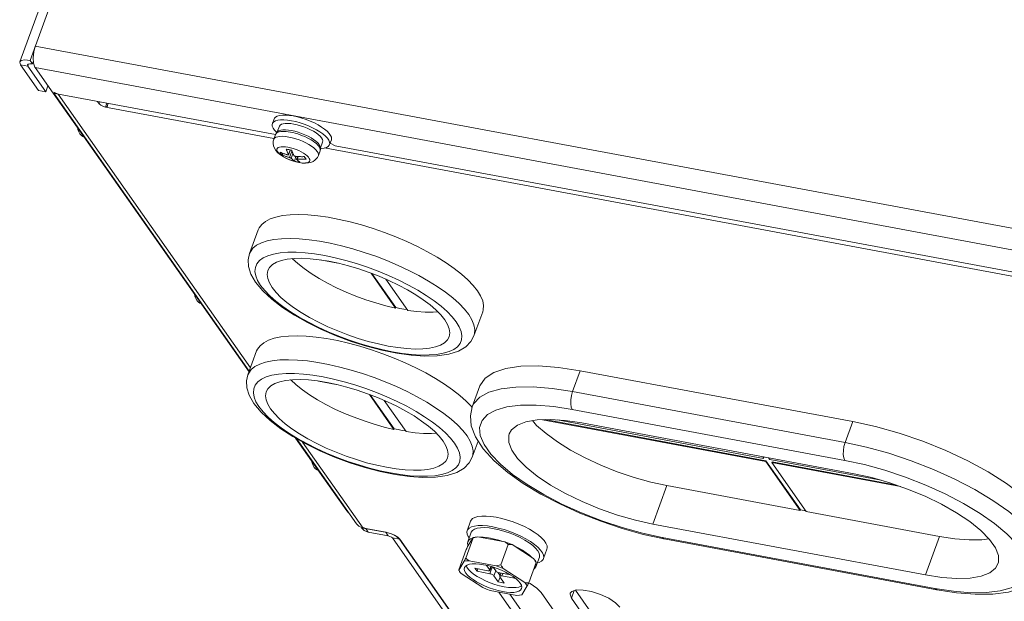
# Model space of a CAD drawing. Header units: millimetres. Extents: x -473 to 23648, y -382 to 1866.
# Tile 509 of 607: x 15601 to 15746, y 1028 to 1114. Entities that reach past the tile are written whole.
import ezdxf

# ---------------------------------------------------------------- set-up
doc = ezdxf.new("R2010")
doc.units = ezdxf.units.MM
doc.header["$LTSCALE"] = 80
doc.layers.get('0').update_dxf_attribs({"linetype": 'CONTINUOUS'})

msp = doc.modelspace()

# ---------------------------------------------------------------- linework, layer by layer
at = {"color": 0, "linetype": 'Continuous', "lineweight": 0}
for p, q in [((15600.643, 1107.707), (15765.52, 1557.716)), ((15767.033, 1557.947), (15602.155, 1107.937)), ((15602.696, 1109.194), (15602.931, 1110.055)), ((15602.931, 1110.055), (15840.152, 1065.756)), ((15600.643, 1107.706), (15600.854, 1107.912)), ((15602.155, 1107.937), (15602.526, 1107.409)), ((15602.601, 1108.305), (15602.696, 1109.194)), ((15602.658, 1107.516), (15602.601, 1108.305)), ((15600.75, 1107.282), (15603.405, 1103.499)), ((15600.75, 1107.282), (15601.823, 1107.082)), ((15601.943, 1107.409), (15601.823, 1107.082)), ((15601.823, 1107.082), (15604.479, 1103.299)), ((15602.143, 1107.446), (15602.526, 1107.409)), ((15602.642, 1107.728), (15602.526, 1107.409)), ((15602.858, 1106.941), (15602.658, 1107.516)), ((15602.896, 1106.882), (15840.117, 1062.582)), ((15605.552, 1103.098), (15602.896, 1106.882)), ((15604.479, 1103.299), (15604.798, 1104.172)), ((15603.405, 1103.499), (15604.479, 1103.299)), ((15638.415, 1096.961), (15605.552, 1103.098)), ((15605.567, 1103.109), (15609.716, 1097.214)), ((15634.515, 1061.985), (15605.67, 1103.076)), ((15605.677, 1103.219), (15606.312, 1102.956)), ((15606.312, 1102.956), (15634.706, 1062.507)), ((15612.127, 1101.871), (15612.389, 1101.497)), ((15612.5, 1101.801), (15612.389, 1101.497)), ((15613.501, 1101.614), (15613.292, 1101.041)), ((15638.179, 1096.394), (15613.292, 1101.041)), ((15613.65, 1101.474), (15613.668, 1101.583)), ((15638.197, 1099.29), (15637.939, 1098.584)), ((15609.223, 1097.727), (15609.153, 1098.013)), ((15638.981, 1098.202), (15638.67, 1097.353)), ((15640.656, 1098.598), (15641.117, 1098.527)), ((15609.698, 1097.239), (15634.491, 1061.92)), ((15638.421, 1096.993), (15638.157, 1096.273)), ((15638.421, 1096.993), (15638.435, 1097.027)), ((15638.88, 1097.499), (15638.671, 1097.355)), ((15644.955, 1097.375), (15644.444, 1097.683)), ((15645.347, 1095.87), (15645.036, 1095.021)), ((15799.189, 1066.326), (15645.654, 1094.998)), ((15646.648, 1096.194), (15646.389, 1095.488)), ((15646.491, 1095.69), (15647.236, 1095.314)), ((15799.424, 1066.894), (15647.236, 1095.314)), ((15639.341, 1093.989), (15639.474, 1094.209)), ((15640.339, 1094.024), (15640.587, 1094.702)), ((15640.346, 1093.984), (15640.607, 1094.696)), ((15640.363, 1094.75), (15640.564, 1094.707)), ((15640.493, 1093.582), (15640.83, 1094.5)), ((15640.564, 1094.707), (15640.771, 1094.655)), ((15640.734, 1093.461), (15640.985, 1094.146)), ((15641.511, 1093.345), (15641.651, 1093.728)), ((15641.638, 1093.368), (15641.767, 1093.72)), ((15644.993, 1094.585), (15644.73, 1093.865)), ((15644.993, 1094.585), (15645.041, 1094.794)), ((15640.644, 1093.18), (15640.254, 1093.341)), ((15641.045, 1093.04), (15640.644, 1093.18)), ((15640.931, 1093.074), (15641.403, 1092.932)), ((15641.445, 1092.925), (15641.045, 1093.04)), ((15641.403, 1092.932), (15641.884, 1092.824)), ((15641.835, 1092.839), (15641.445, 1092.925)), ((15634.568, 1079.379), (15635.861, 1082.909)), ((15644.976, 1078.46), (15647.585, 1077.973)), ((15652.516, 1076.486), (15656.139, 1071.324)), ((15652.645, 1076.436), (15656.171, 1071.412)), ((15657.928, 1070.99), (15654.689, 1075.605)), ((15626.516, 1073.092), (15626.445, 1073.382)), ((15656.139, 1071.324), (15656.171, 1071.412)), ((15666.928, 1070.359), (15666.296, 1071.16)), ((15667.713, 1067.235), (15669.006, 1070.765)), ((15634.322, 1061.46), (15635.615, 1064.989)), ((15682.263, 1058.984), (15683.395, 1062.072)), ((15683.395, 1062.072), (15723.647, 1054.556)), ((15644.73, 1060.541), (15647.34, 1060.053)), ((15652.27, 1058.566), (15655.893, 1053.405)), ((15652.399, 1058.516), (15655.926, 1053.493)), ((15667.454, 1056.731), (15668.586, 1059.819)), ((15673.908, 1059.666), (15671.715, 1059.405)), ((15722.516, 1051.467), (15682.263, 1058.984)), ((15657.682, 1053.071), (15654.443, 1057.685)), ((15667.438, 1056.65), (15667.344, 1056.77)), ((15722.487, 1048.823), (15682.234, 1056.34)), ((15677.81, 1054.837), (15710.792, 1048.678)), ((15678.236, 1054.852), (15710.824, 1048.766)), ((15710.483, 1049.118), (15680.031, 1054.805)), ((15683.624, 1054.36), (15723.876, 1046.843)), ((15722.516, 1051.467), (15723.647, 1054.556)), ((15655.893, 1053.405), (15655.926, 1053.493)), ((15666.683, 1052.44), (15666.05, 1053.24)), ((15641.371, 1052.119), (15644.315, 1047.924)), ((15650.345, 1039.433), (15641.485, 1052.055)), ((15642.409, 1051.533), (15651.335, 1038.818)), ((15667.468, 1049.316), (15668.329, 1051.666)), ((15643.809, 1048.458), (15643.738, 1048.747)), ((15650.689, 1048.141), (15649.09, 1048.671)), ((15710.3, 1049.378), (15710.483, 1049.118)), ((15710.409, 1049.358), (15710.515, 1049.206)), ((15710.483, 1049.118), (15710.515, 1049.206)), ((15710.792, 1048.678), (15710.824, 1048.766)), ((15715.887, 1041.42), (15710.792, 1048.678)), ((15710.824, 1048.766), (15715.919, 1041.508)), ((15711.195, 1049.211), (15711.378, 1048.951)), ((15727.834, 1045.878), (15711.378, 1048.951)), ((15711.686, 1048.511), (15711.719, 1048.599)), ((15711.686, 1048.511), (15730.673, 1044.965)), ((15716.782, 1041.253), (15711.686, 1048.511)), ((15711.719, 1048.599), (15730.094, 1045.168)), ((15644.315, 1047.924), (15648.92, 1041.345)), ((15655.397, 1046.96), (15653.86, 1047.281)), ((15656.066, 1046.726), (15653.866, 1047.175)), ((15696.208, 1045.094), (15694.123, 1039.403)), ((15715.887, 1041.42), (15696.208, 1045.094)), ((15648.92, 1041.345), (15649.18, 1041.093)), ((15648.92, 1041.345), (15649.015, 1041.328)), ((15715.887, 1041.42), (15715.919, 1041.508)), ((15715.919, 1041.508), (15716.705, 1041.361)), ((15736.461, 1037.578), (15716.782, 1041.253)), ((15667.221, 1039.845), (15666.703, 1038.433)), ((15670.222, 1040.54), (15671.002, 1040.42)), ((15671.822, 1040.241), (15671.002, 1040.42)), ((15672.666, 1040.008), (15671.822, 1040.241)), ((15650.344, 1039.435), (15650.7, 1039.08)), ((15650.7, 1039.08), (15651.335, 1038.818)), ((15651.473, 1038.477), (15651.118, 1038.832)), ((15651.335, 1038.818), (15654.824, 1038.166)), ((15651.367, 1038.896), (15651.738, 1038.743)), ((15652.108, 1038.215), (15651.473, 1038.477)), ((15652.108, 1038.215), (15651.738, 1038.743)), ((15651.738, 1038.743), (15654.69, 1038.191)), ((15652.108, 1038.215), (15655.06, 1037.664)), ((15654.69, 1038.191), (15655.06, 1037.664)), ((15654.69, 1038.191), (15655.52, 1037.949)), ((15654.824, 1038.166), (15655.409, 1038.01)), ((15667.309, 1038.211), (15666.792, 1036.799)), ((15669.705, 1039.128), (15670.484, 1039.008)), ((15669.955, 1038.836), (15670.684, 1038.725)), ((15676.576, 1038.233), (15675.895, 1038.643)), ((15677.174, 1037.812), (15676.576, 1038.233)), ((15734.375, 1031.886), (15694.123, 1039.403)), ((15655.06, 1037.664), (15655.305, 1037.592)), ((15655.305, 1037.592), (15655.525, 1037.481)), ((15655.409, 1038.01), (15655.981, 1037.771)), ((15655.52, 1037.949), (15656.269, 1037.572)), ((15655.525, 1037.481), (15655.662, 1037.36)), ((15655.662, 1037.36), (15702.301, 970.919)), ((15656.735, 1037.16), (15655.662, 1037.36)), ((15655.981, 1037.771), (15656.451, 1037.485)), ((15656.269, 1037.572), (15656.735, 1037.16)), ((15656.451, 1037.485), (15656.749, 1037.195)), ((15656.735, 1037.16), (15702.96, 971.31)), ((15673.239, 1013.704), (15656.749, 1037.195)), ((15666.498, 1034.374), (15667.597, 1037.374)), ((15666.774, 1036.118), (15667.575, 1037.443)), ((15668.284, 1037.529), (15672.268, 1036.785)), ((15676.059, 1036.821), (15675.378, 1037.231)), ((15695.513, 1037.424), (15735.765, 1029.907)), ((15695.792, 1037.222), (15736.044, 1029.705)), ((15736.461, 1037.578), (15734.375, 1031.886)), ((15665.459, 1032.657), (15666.559, 1035.657)), ((15671.662, 1033.41), (15672.761, 1036.41)), ((15673.33, 1036.368), (15676.513, 1034.299)), ((15678.488, 1035.717), (15677.971, 1034.305)), ((15665.481, 1032.588), (15666.282, 1033.913)), ((15666.991, 1033.999), (15670.975, 1033.255)), ((15676.841, 1033.843), (15676.872, 1033.787)), ((15677.365, 1034.527), (15676.848, 1033.115)), ((15665.476, 1032.597), (15665.472, 1032.605)), ((15665.481, 1032.588), (15665.476, 1032.597)), ((15665.481, 1032.588), (15665.505, 1032.542)), ((15669.737, 1032.521), (15667.858, 1032.871)), ((15667.858, 1032.871), (15668.167, 1032.431)), ((15668.167, 1032.431), (15668.298, 1032.789)), ((15668.167, 1032.431), (15670.045, 1032.081)), ((15669.569, 1033.312), (15670.029, 1032.657)), ((15670.208, 1033.146), (15670.029, 1032.657)), ((15670.369, 1032.963), (15670.045, 1032.081)), ((15670.258, 1033.132), (15670.052, 1032.569)), ((15670.207, 1032.993), (15670.369, 1032.963)), ((15670.924, 1032.49), (15670.531, 1033.05)), ((15670.914, 1032.505), (15670.647, 1031.777)), ((15672.037, 1032.839), (15675.22, 1030.77)), ((15675.788, 1030.728), (15676.887, 1033.728)), ((15669.017, 1030.017), (15665.834, 1032.086)), ((15670.647, 1031.777), (15671.295, 1030.853)), ((15671.239, 1032.276), (15671.562, 1031.816)), ((15671.295, 1030.853), (15671.562, 1031.581)), ((15671.295, 1030.853), (15672.19, 1030.686)), ((15671.687, 1032.156), (15671.519, 1031.699)), ((15673.114, 1031.89), (15671.526, 1032.186)), ((15672.19, 1030.686), (15671.541, 1031.61)), ((15671.965, 1032.104), (15671.834, 1031.747)), ((15671.834, 1031.747), (15673.713, 1031.396)), ((15673.713, 1031.396), (15673.582, 1031.582)), ((15674.063, 1028.856), (15670.079, 1029.6)), ((15675.573, 1030.267), (15674.772, 1028.942)), ((15682.498, 1029.574), (15682.099, 1028.486)), ((15682.704, 1029.639), (15691.848, 1016.612)), ((15671.384, 1029.356), (15679.735, 1017.46)), ((15673.012, 1029.052), (15680.22, 1018.784)), ((15686.891, 1016.124), (15677.627, 1029.321)), ((15682.099, 1028.486), (15691.363, 1015.289))]:
    msp.add_line(p, q, dxfattribs=at)
for points in [[(15600.854, 1107.912), (15601.39, 1108.01), (15602.155, 1107.937)], [(15600.75, 1107.282), (15600.629, 1107.656), (15600.643, 1107.706)], [(15601.823, 1107.082), (15601.763, 1107.269), (15601.77, 1107.294)], [(15601.77, 1107.294), (15601.875, 1107.397), (15602.143, 1107.446)], [(15602.896, 1106.882), (15602.877, 1106.911), (15602.858, 1106.941)], [(15612.389, 1101.497), (15612.595, 1101.315), (15612.925, 1101.148), (15613.292, 1101.041)], [(15613.292, 1101.041), (15613.435, 1101.039), (15613.527, 1101.093), (15613.567, 1101.153)], [(15613.567, 1101.153), (15613.58, 1101.184), (15613.619, 1101.311), (15613.65, 1101.474)], [(15638.197, 1099.29), (15638.242, 1099.383), (15638.409, 1099.564), (15638.666, 1099.704), (15639.007, 1099.801), (15639.424, 1099.852), (15639.908, 1099.855)], [(15639.908, 1099.855), (15640.448, 1099.811), (15641.033, 1099.722)], [(15644.142, 1098.682), (15643.542, 1098.954), (15642.917, 1099.199), (15642.281, 1099.412), (15641.648, 1099.587), (15641.033, 1099.722)], [(15609.534, 1097.057), (15609.363, 1097.357), (15609.223, 1097.727)], [(15638.605, 1097.281), (15638.549, 1097.328), (15638.254, 1097.638), (15638.046, 1097.934), (15637.93, 1098.209), (15637.909, 1098.459), (15637.939, 1098.584)], [(15637.939, 1098.584), (15637.983, 1098.677), (15638.15, 1098.858), (15638.407, 1098.999), (15638.748, 1099.095), (15639.165, 1099.146), (15639.65, 1099.149)], [(15638.981, 1098.202), (15639.095, 1098.371), (15639.279, 1098.491), (15639.535, 1098.575)], [(15639.535, 1098.575), (15639.854, 1098.622), (15640.231, 1098.629), (15640.656, 1098.598)], [(15639.65, 1099.149), (15640.19, 1099.106), (15640.774, 1099.016)], [(15644.444, 1097.683), (15643.883, 1097.976), (15643.283, 1098.248), (15642.658, 1098.493), (15642.022, 1098.706), (15641.39, 1098.882), (15640.774, 1099.016)], [(15644.002, 1097.455), (15643.568, 1097.69), (15643.099, 1097.91), (15642.608, 1098.108), (15642.105, 1098.279), (15641.604, 1098.42), (15641.117, 1098.527)], [(15645.214, 1098.081), (15644.703, 1098.389), (15644.142, 1098.682)], [(15646.648, 1096.194), (15646.677, 1096.319), (15646.656, 1096.569), (15646.54, 1096.844), (15646.333, 1097.14), (15646.038, 1097.45), (15645.662, 1097.765), (15645.214, 1098.081)], [(15609.534, 1097.057), (15609.732, 1096.831), (15609.954, 1096.686), (15610.116, 1096.645)], [(15638.157, 1096.273), (15638.079, 1095.972), (15638.064, 1095.648), (15638.116, 1095.314), (15638.241, 1094.977), (15638.452, 1094.634), (15638.756, 1094.293), (15639.154, 1093.962), (15639.579, 1093.684), (15640.017, 1093.449), (15640.468, 1093.247), (15640.931, 1093.074)], [(15638.157, 1096.273), (15638.275, 1096.447), (15638.465, 1096.571), (15638.729, 1096.659), (15639.059, 1096.707), (15639.448, 1096.714), (15639.886, 1096.681), (15640.362, 1096.609)], [(15638.671, 1097.355), (15638.519, 1097.184), (15638.421, 1096.993)], [(15638.435, 1097.027), (15638.509, 1097.137), (15638.621, 1097.232), (15638.769, 1097.309), (15638.952, 1097.369), (15639.167, 1097.41), (15639.412, 1097.432), (15639.683, 1097.435), (15639.978, 1097.419), (15640.294, 1097.383), (15640.626, 1097.329)], [(15638.88, 1097.499), (15638.924, 1097.52), (15639.179, 1097.605), (15639.499, 1097.651), (15639.876, 1097.659), (15640.3, 1097.627), (15640.761, 1097.557)], [(15644.73, 1093.865), (15644.755, 1094.037), (15644.704, 1094.251), (15644.574, 1094.485), (15644.366, 1094.733), (15644.087, 1094.989), (15643.742, 1095.247), (15643.341, 1095.501), (15642.893, 1095.745), (15642.409, 1095.971), (15641.902, 1096.176), (15641.383, 1096.353), (15640.865, 1096.499), (15640.362, 1096.609)], [(15640.626, 1097.329), (15640.971, 1097.257), (15641.325, 1097.167), (15641.683, 1097.062), (15642.041, 1096.941), (15642.395, 1096.807), (15642.741, 1096.661), (15643.075, 1096.505), (15643.394, 1096.341), (15643.692, 1096.17), (15643.967, 1095.994), (15644.215, 1095.816), (15644.435, 1095.638), (15644.622, 1095.462), (15644.775, 1095.289), (15644.892, 1095.122), (15644.971, 1094.963), (15645.013, 1094.814), (15645.016, 1094.676), (15644.993, 1094.585)], [(15640.761, 1097.557), (15641.249, 1097.45), (15641.75, 1097.309), (15642.252, 1097.137), (15642.744, 1096.939), (15643.212, 1096.72), (15643.646, 1096.484), (15644.035, 1096.238), (15644.369, 1095.988), (15644.639, 1095.739), (15644.841, 1095.499), (15644.969, 1095.268)], [(15644.995, 1096.71), (15644.724, 1096.958), (15644.39, 1097.209), (15644.002, 1097.455)], [(15645.779, 1096.744), (15645.403, 1097.06), (15644.955, 1097.375)], [(15645.347, 1095.87), (15645.371, 1096.037), (15645.323, 1096.244), (15645.196, 1096.47), (15644.995, 1096.71)], [(15646.389, 1095.488), (15646.419, 1095.613), (15646.397, 1095.863), (15646.282, 1096.139), (15646.074, 1096.434), (15645.779, 1096.744)], [(15640.254, 1093.341), (15639.886, 1093.52), (15639.549, 1093.711), (15639.253, 1093.909), (15639.006, 1094.109), (15638.814, 1094.305), (15638.683, 1094.491), (15638.616, 1094.664), (15638.615, 1094.818), (15638.681, 1094.948), (15638.81, 1095.052), (15639.001, 1095.126), (15639.247, 1095.169), (15639.543, 1095.179), (15639.879, 1095.156), (15640.246, 1095.101)], [(15641.835, 1092.839), (15642.202, 1092.784), (15642.538, 1092.761), (15642.834, 1092.771), (15643.08, 1092.814), (15643.271, 1092.888), (15643.4, 1092.992), (15643.466, 1093.122), (15643.465, 1093.276), (15643.398, 1093.449), (15643.267, 1093.635), (15643.075, 1093.831), (15642.828, 1094.031), (15642.532, 1094.229), (15642.195, 1094.42), (15641.827, 1094.599), (15641.437, 1094.76), (15641.036, 1094.9), (15640.636, 1095.015), (15640.246, 1095.101)], [(15645.041, 1094.794), (15645.036, 1095.022), (15644.969, 1095.268)], [(15645.038, 1094.926), (15645.162, 1094.926), (15645.579, 1094.977), (15645.92, 1095.074), (15646.177, 1095.214), (15646.345, 1095.395), (15646.389, 1095.488)], [(15639.162, 1094.19), (15639.104, 1094.286), (15639.069, 1094.376)], [(15639.069, 1094.376), (15639.236, 1094.303), (15639.39, 1094.241), (15639.53, 1094.187), (15639.656, 1094.142), (15639.77, 1094.103), (15639.872, 1094.07), (15639.967, 1094.041), (15640.056, 1094.015), (15640.141, 1093.991), (15640.222, 1093.969)], [(15639.341, 1093.989), (15639.241, 1094.091), (15639.162, 1094.19)], [(15640.493, 1093.582), (15640.414, 1093.603), (15640.329, 1093.627), (15640.239, 1093.654), (15640.143, 1093.684), (15640.041, 1093.716), (15639.933, 1093.753), (15639.821, 1093.793), (15639.708, 1093.835), (15639.601, 1093.878), (15639.504, 1093.918), (15639.417, 1093.955), (15639.341, 1093.989)], [(15640.339, 1094.024), (15640.304, 1094.086), (15640.27, 1094.15), (15640.237, 1094.214), (15640.205, 1094.279), (15640.173, 1094.345), (15640.142, 1094.413), (15640.111, 1094.482), (15640.082, 1094.551), (15640.055, 1094.618), (15640.029, 1094.683), (15640.005, 1094.744), (15639.984, 1094.802)], [(15639.984, 1094.802), (15640.168, 1094.781), (15640.363, 1094.75)], [(15640.222, 1093.969), (15640.267, 1093.96), (15640.303, 1093.96), (15640.329, 1093.966), (15640.344, 1093.98), (15640.346, 1093.984)], [(15640.346, 1093.984), (15640.348, 1093.999), (15640.339, 1094.024)], [(15640.734, 1093.461), (15640.711, 1093.482), (15640.678, 1093.504), (15640.638, 1093.526), (15640.592, 1093.548), (15640.543, 1093.567), (15640.493, 1093.582)], [(15641.22, 1093.04), (15641.187, 1093.062), (15641.152, 1093.085), (15641.114, 1093.112), (15641.075, 1093.141), (15641.033, 1093.174), (15640.989, 1093.209), (15640.946, 1093.247), (15640.903, 1093.286), (15640.86, 1093.327), (15640.818, 1093.369), (15640.776, 1093.414), (15640.734, 1093.461)], [(15640.771, 1094.655), (15640.792, 1094.599), (15640.814, 1094.541), (15640.838, 1094.479), (15640.865, 1094.414), (15640.894, 1094.345), (15640.925, 1094.275), (15640.957, 1094.205), (15640.989, 1094.138), (15641.022, 1094.071), (15641.056, 1094.006), (15641.09, 1093.941), (15641.126, 1093.877)], [(15641.126, 1093.877), (15641.147, 1093.849), (15641.179, 1093.824), (15641.218, 1093.8), (15641.264, 1093.78), (15641.315, 1093.765), (15641.367, 1093.755)], [(15641.372, 1093.754), (15641.358, 1093.648), (15641.302, 1093.354), (15641.22, 1093.04)], [(15641.367, 1093.755), (15641.451, 1093.746), (15641.541, 1093.737), (15641.638, 1093.729)], [(15641.638, 1093.368), (15641.591, 1093.371), (15641.553, 1093.368), (15641.527, 1093.36), (15641.513, 1093.348), (15641.511, 1093.345)], [(15641.638, 1093.729), (15641.742, 1093.721), (15641.854, 1093.714), (15641.972, 1093.709), (15642.098, 1093.704), (15642.225, 1093.702), (15642.348, 1093.701), (15642.46, 1093.702), (15642.561, 1093.704), (15642.651, 1093.707)], [(15642.923, 1093.32), (15642.727, 1093.315), (15642.55, 1093.314), (15642.391, 1093.317), (15642.25, 1093.321), (15642.125, 1093.327), (15642.012, 1093.334), (15641.91, 1093.342), (15641.814, 1093.35), (15641.724, 1093.359), (15641.638, 1093.368)], [(15641.884, 1092.824), (15642.356, 1092.756), (15642.843, 1092.735), (15643.277, 1092.772), (15643.645, 1092.86), (15643.958, 1092.994), (15644.217, 1093.163), (15644.432, 1093.366), (15644.604, 1093.601), (15644.73, 1093.865)], [(15642.651, 1093.707), (15642.75, 1093.605), (15642.829, 1093.505)], [(15642.829, 1093.505), (15642.887, 1093.41), (15642.923, 1093.32)], [(15641.629, 1092.946), (15641.427, 1092.988), (15641.22, 1093.04)], [(15641.511, 1093.345), (15641.51, 1093.333), (15641.521, 1093.314)], [(15641.521, 1093.314), (15641.562, 1093.268), (15641.604, 1093.224), (15641.645, 1093.182), (15641.686, 1093.142), (15641.728, 1093.104), (15641.771, 1093.067), (15641.813, 1093.032), (15641.856, 1092.999), (15641.897, 1092.968), (15641.936, 1092.94), (15641.973, 1092.915), (15642.008, 1092.893)], [(15642.008, 1092.893), (15641.823, 1092.914), (15641.629, 1092.946)], [(15668.222, 1073.889), (15667.589, 1074.689), (15666.801, 1075.512), (15665.866, 1076.348), (15664.793, 1077.189), (15663.593, 1078.027), (15662.278, 1078.853), (15660.863, 1079.657), (15659.361, 1080.433), (15657.788, 1081.172), (15656.16, 1081.867), (15654.493, 1082.509), (15652.806, 1083.094), (15651.115, 1083.614), (15649.437, 1084.065), (15647.79, 1084.442), (15646.191, 1084.741), (15644.655, 1084.958), (15643.2, 1085.092), (15641.839, 1085.142), (15640.587, 1085.106), (15639.457, 1084.986), (15638.46, 1084.781), (15637.606, 1084.496), (15636.904, 1084.131), (15636.362, 1083.692), (15635.985, 1083.183), (15635.861, 1082.909)], [(15666.296, 1071.16), (15665.508, 1071.982), (15664.573, 1072.819), (15663.5, 1073.66), (15662.3, 1074.498), (15660.985, 1075.323), (15659.57, 1076.128), (15658.068, 1076.904), (15656.494, 1077.643), (15654.866, 1078.337), (15653.2, 1078.98), (15651.513, 1079.564), (15649.821, 1080.085), (15648.144, 1080.536), (15646.497, 1080.912), (15644.898, 1081.211), (15643.362, 1081.429), (15641.907, 1081.563), (15640.546, 1081.612), (15639.294, 1081.577), (15638.164, 1081.456), (15637.167, 1081.252), (15636.313, 1080.966), (15635.611, 1080.602), (15635.069, 1080.163), (15634.691, 1079.653), (15634.568, 1079.379)], [(15635.467, 1075.143), (15634.769, 1076.361), (15634.421, 1077.476), (15634.37, 1078.479), (15634.568, 1079.379)], [(15655.112, 1076.146), (15653.56, 1076.788), (15651.975, 1077.377), (15650.377, 1077.907), (15648.781, 1078.372), (15647.206, 1078.767), (15645.668, 1079.088), (15644.186, 1079.331), (15642.774, 1079.494), (15641.448, 1079.574), (15640.224, 1079.571), (15639.114, 1079.485), (15638.13, 1079.317), (15637.283, 1079.069), (15636.583, 1078.742), (15636.037, 1078.342), (15635.651, 1077.872), (15635.43, 1077.338), (15635.375, 1076.745), (15635.488, 1076.1), (15635.767, 1075.409), (15636.209, 1074.682)], [(15663.402, 1069.603), (15662.829, 1070.32), (15662.103, 1071.058), (15661.234, 1071.807), (15660.231, 1072.559), (15659.107, 1073.303), (15657.878, 1074.031), (15656.557, 1074.733), (15655.163, 1075.401), (15653.711, 1076.025), (15652.222, 1076.599), (15650.712, 1077.115), (15649.202, 1077.566), (15647.71, 1077.947), (15646.255, 1078.252), (15644.856, 1078.48), (15643.529, 1078.625), (15642.292, 1078.687), (15641.16, 1078.664), (15640.148, 1078.558), (15639.268, 1078.369), (15638.531, 1078.1), (15637.946, 1077.753), (15637.522, 1077.334), (15637.275, 1076.886)], [(15656.139, 1071.324), (15654.688, 1071.67), (15653.212, 1072.085), (15651.729, 1072.565), (15650.257, 1073.103), (15648.814, 1073.694), (15647.417, 1074.329), (15646.084, 1075.002), (15644.83, 1075.703), (15643.67, 1076.426), (15642.619, 1077.16), (15641.69, 1077.897), (15640.892, 1078.629), (15640.886, 1078.636)], [(15637.275, 1076.886), (15637.171, 1076.301), (15637.249, 1075.699), (15637.496, 1075.051), (15637.909, 1074.364)], [(15665.102, 1069.286), (15664.501, 1070.043), (15663.749, 1070.822), (15662.854, 1071.614), (15661.824, 1072.409), (15660.673, 1073.2), (15659.411, 1073.977), (15658.054, 1074.733), (15656.616, 1075.458), (15655.112, 1076.146)], [(15667.713, 1067.235), (15667.246, 1066.371), (15666.492, 1065.605), (15665.412, 1064.969), (15663.981, 1064.507), (15662.288, 1064.259), (15660.428, 1064.214), (15658.427, 1064.348), (15656.312, 1064.646), (15654.112, 1065.095), (15651.863, 1065.685), (15649.6, 1066.403), (15647.364, 1067.236), (15645.191, 1068.17), (15643.121, 1069.19), (15641.188, 1070.281), (15639.425, 1071.429), (15637.863, 1072.625), (15636.529, 1073.865), (15635.467, 1075.143)], [(15665.102, 1069.286), (15665.544, 1068.558), (15665.823, 1067.868), (15665.936, 1067.223), (15665.881, 1066.63), (15665.66, 1066.095), (15665.274, 1065.625), (15664.728, 1065.225), (15664.028, 1064.899), (15663.181, 1064.65), (15662.198, 1064.482), (15661.087, 1064.396), (15659.863, 1064.393), (15658.537, 1064.474), (15657.125, 1064.636), (15655.643, 1064.879), (15654.105, 1065.2), (15652.53, 1065.595), (15650.934, 1066.061), (15649.336, 1066.591), (15647.751, 1067.18), (15646.199, 1067.822), (15644.695, 1068.509), (15643.257, 1069.235), (15641.9, 1069.99), (15640.638, 1070.768), (15639.487, 1071.559), (15638.458, 1072.354), (15637.562, 1073.145), (15636.81, 1073.924), (15636.209, 1074.682)], [(15626.827, 1072.422), (15626.656, 1072.723), (15626.516, 1073.092)], [(15664.036, 1067.082), (15663.79, 1066.633), (15663.365, 1066.214), (15662.78, 1065.868), (15662.043, 1065.599), (15661.163, 1065.41), (15660.151, 1065.303), (15659.019, 1065.281), (15657.782, 1065.343), (15656.455, 1065.488), (15655.056, 1065.715), (15653.601, 1066.021), (15652.109, 1066.402), (15650.599, 1066.853), (15649.09, 1067.369), (15647.6, 1067.942), (15646.149, 1068.567), (15644.754, 1069.234), (15643.433, 1069.936), (15642.204, 1070.664), (15641.081, 1071.409), (15640.078, 1072.16), (15639.208, 1072.91), (15638.482, 1073.647), (15637.909, 1074.364)], [(15668.222, 1073.889), (15668.692, 1073.118), (15668.996, 1072.386), (15669.129, 1071.699), (15669.091, 1071.066), (15669.006, 1070.765)], [(15626.827, 1072.422), (15627.025, 1072.197), (15627.247, 1072.051), (15627.408, 1072.01)], [(15656.171, 1071.412), (15656.777, 1071.287), (15657.374, 1071.176), (15657.853, 1071.096)], [(15662.399, 1070.758), (15661.664, 1070.71), (15660.509, 1070.723), (15659.258, 1070.817), (15657.928, 1070.99)], [(15666.928, 1070.359), (15667.399, 1069.589), (15667.702, 1068.856), (15667.836, 1068.17), (15667.798, 1067.536), (15667.713, 1067.235)], [(15663.402, 1069.603), (15663.815, 1068.917), (15664.062, 1068.268), (15664.14, 1067.667), (15664.036, 1067.082)], [(15667.344, 1056.77), (15666.556, 1057.592), (15665.62, 1058.429), (15664.547, 1059.27), (15663.347, 1060.108), (15662.033, 1060.933), (15660.617, 1061.738), (15659.115, 1062.514), (15657.542, 1063.253), (15655.914, 1063.947), (15654.248, 1064.59), (15652.56, 1065.174), (15650.869, 1065.695), (15649.191, 1066.146), (15647.544, 1066.522), (15645.945, 1066.821), (15644.41, 1067.039), (15642.954, 1067.173), (15641.594, 1067.222), (15640.342, 1067.187), (15639.211, 1067.066), (15638.214, 1066.862), (15637.36, 1066.576), (15636.659, 1066.212), (15636.116, 1065.773), (15635.739, 1065.263), (15635.615, 1064.989)], [(15666.05, 1053.24), (15665.262, 1054.063), (15664.327, 1054.899), (15663.254, 1055.74), (15662.054, 1056.578), (15660.739, 1057.404), (15659.324, 1058.208), (15657.822, 1058.984), (15656.249, 1059.723), (15654.621, 1060.418), (15652.954, 1061.06), (15651.267, 1061.645), (15649.576, 1062.165), (15647.898, 1062.616), (15646.251, 1062.993), (15644.652, 1063.292), (15643.117, 1063.509), (15641.661, 1063.643), (15640.301, 1063.693), (15639.049, 1063.657), (15637.918, 1063.537), (15636.921, 1063.332), (15636.067, 1063.047), (15635.365, 1062.682), (15634.823, 1062.243), (15634.446, 1061.734), (15634.322, 1061.46)], [(15635.221, 1057.224), (15634.524, 1058.441), (15634.176, 1059.556), (15634.125, 1060.559), (15634.322, 1061.46)], [(15654.866, 1058.226), (15653.314, 1058.868), (15651.73, 1059.457), (15650.131, 1059.987), (15648.535, 1060.453), (15646.96, 1060.848), (15645.423, 1061.169), (15643.94, 1061.412), (15642.528, 1061.574), (15641.203, 1061.655), (15639.978, 1061.652), (15638.868, 1061.566), (15637.884, 1061.398), (15637.037, 1061.149), (15636.337, 1060.823), (15635.791, 1060.423), (15635.406, 1059.953), (15635.184, 1059.418), (15635.13, 1058.825), (15635.243, 1058.18), (15635.522, 1057.49), (15635.964, 1056.762)], [(15668.586, 1059.819), (15669.38, 1060.987), (15670.656, 1061.82), (15672.425, 1062.405), (15674.642, 1062.728), (15677.254, 1062.78), (15680.196, 1062.559), (15683.395, 1062.072)], [(15663.157, 1051.684), (15662.584, 1052.401), (15661.858, 1053.139), (15660.988, 1053.888), (15659.985, 1054.64), (15658.862, 1055.384), (15657.632, 1056.112), (15656.312, 1056.814), (15654.917, 1057.481), (15653.466, 1058.106), (15651.976, 1058.679), (15650.466, 1059.195), (15648.956, 1059.646), (15647.464, 1060.027), (15646.01, 1060.333), (15644.61, 1060.56), (15643.283, 1060.706), (15642.047, 1060.767), (15640.915, 1060.745), (15639.902, 1060.639), (15639.022, 1060.449), (15638.285, 1060.18), (15637.701, 1059.834), (15637.276, 1059.415), (15637.03, 1058.967)], [(15655.893, 1053.405), (15654.442, 1053.751), (15652.966, 1054.166), (15651.483, 1054.646), (15650.011, 1055.184), (15648.568, 1055.774), (15647.172, 1056.409), (15645.838, 1057.082), (15644.584, 1057.784), (15643.425, 1058.506), (15642.374, 1059.24), (15641.444, 1059.978), (15640.647, 1060.709), (15640.64, 1060.716)], [(15637.03, 1058.967), (15636.925, 1058.382), (15637.004, 1057.78), (15637.251, 1057.132), (15637.663, 1056.445)], [(15671.715, 1059.405), (15669.923, 1058.903), (15668.573, 1058.17), (15667.693, 1057.224), (15667.454, 1056.731)], [(15682.263, 1058.984), (15679.256, 1059.448), (15676.445, 1059.68), (15673.908, 1059.666)], [(15682.234, 1056.34), (15682.075, 1056.698), (15681.995, 1057.194), (15682.001, 1057.779), (15682.094, 1058.396), (15682.263, 1058.984)], [(15649.355, 1048.483), (15647.118, 1049.317), (15644.946, 1050.251), (15642.875, 1051.27), (15640.942, 1052.361), (15639.18, 1053.509), (15637.617, 1054.705), (15636.283, 1055.945), (15635.221, 1057.224)], [(15664.856, 1051.367), (15664.256, 1052.124), (15663.504, 1052.903), (15662.608, 1053.694), (15661.579, 1054.49), (15660.427, 1055.28), (15659.166, 1056.058), (15657.808, 1056.813), (15656.37, 1057.539), (15654.866, 1058.226)], [(15649.09, 1048.671), (15647.506, 1049.261), (15645.953, 1049.902), (15644.45, 1050.59), (15643.011, 1051.315), (15641.654, 1052.071), (15640.393, 1052.848), (15639.241, 1053.639), (15638.212, 1054.435), (15637.316, 1055.226), (15636.564, 1056.005), (15635.964, 1056.762)], [(15653.355, 1048.102), (15651.864, 1048.482), (15650.353, 1048.934), (15648.844, 1049.449), (15647.354, 1050.023), (15645.903, 1050.647), (15644.508, 1051.315), (15643.188, 1052.017), (15641.958, 1052.745), (15640.835, 1053.489), (15639.832, 1054.241), (15638.962, 1054.99), (15638.236, 1055.728), (15637.663, 1056.445)], [(15695.792, 1037.222), (15692.712, 1037.894), (15689.572, 1038.766), (15686.43, 1039.819), (15683.345, 1041.033), (15680.375, 1042.385), (15677.575, 1043.852), (15674.999, 1045.413), (15672.694, 1047.049), (15670.703, 1048.75), (15669.079, 1050.515), (15667.924, 1052.286), (15667.316, 1053.917), (15667.182, 1055.402), (15667.454, 1056.731)], [(15682.234, 1056.34), (15679.485, 1056.764), (15676.913, 1056.976), (15674.591, 1056.964), (15672.584, 1056.725), (15670.945, 1056.265), (15669.709, 1055.595), (15668.904, 1054.729), (15668.546, 1053.687)], [(15672.911, 1052.73), (15673.272, 1053.349), (15674.13, 1054.036), (15675.391, 1054.527), (15677.019, 1054.81), (15678.971, 1054.877), (15681.192, 1054.725), (15683.624, 1054.36)], [(15676.352, 1054.694), (15676.966, 1054), (15678.35, 1052.775), (15680.033, 1051.544), (15681.976, 1050.339), (15684.131, 1049.186), (15686.449, 1048.113), (15688.873, 1047.147), (15691.347, 1046.309), (15693.811, 1045.619), (15696.208, 1045.094)], [(15723.647, 1054.556), (15727.025, 1053.814), (15730.498, 1052.837), (15733.981, 1051.647), (15737.389, 1050.274), (15740.636, 1048.752), (15743.645, 1047.118), (15746.339, 1045.413), (15748.653, 1043.679), (15750.531, 1041.958), (15751.402, 1040.916)], [(15655.926, 1053.493), (15656.531, 1053.368), (15657.128, 1053.256), (15657.608, 1053.177)], [(15662.153, 1052.838), (15661.418, 1052.79), (15660.263, 1052.803), (15659.013, 1052.897), (15657.682, 1053.071)], [(15668.546, 1053.687), (15668.645, 1052.492), (15669.198, 1051.171), (15670.193, 1049.754), (15671.608, 1048.272), (15673.409, 1046.759), (15675.559, 1045.249), (15678.006, 1043.776), (15680.698, 1042.372), (15683.575, 1041.069), (15686.573, 1039.896), (15689.614, 1038.882), (15692.619, 1038.053), (15695.513, 1037.424)], [(15694.123, 1039.403), (15691.548, 1039.973), (15688.901, 1040.73), (15686.253, 1041.656), (15683.676, 1042.724), (15681.241, 1043.906), (15679.014, 1045.169), (15677.056, 1046.478), (15675.421, 1047.799), (15674.152, 1049.094), (15673.285, 1050.329), (15672.843, 1051.47), (15672.839, 1052.486), (15672.911, 1052.73)], [(15664.856, 1051.367), (15665.298, 1050.639), (15665.577, 1049.948), (15665.69, 1049.303), (15665.636, 1048.71), (15665.414, 1048.176), (15665.028, 1047.706), (15664.483, 1047.306), (15663.782, 1046.98), (15662.936, 1046.731), (15661.952, 1046.563), (15660.842, 1046.477), (15659.617, 1046.474), (15658.292, 1046.554), (15656.88, 1046.717), (15655.397, 1046.96)], [(15663.157, 1051.684), (15663.569, 1050.997), (15663.816, 1050.349), (15663.895, 1049.747), (15663.79, 1049.162)], [(15666.683, 1052.44), (15667.153, 1051.669), (15667.457, 1050.937), (15667.59, 1050.25), (15667.553, 1049.617), (15667.468, 1049.316)], [(15722.487, 1048.823), (15722.327, 1049.181), (15722.247, 1049.677), (15722.253, 1050.262), (15722.346, 1050.879), (15722.516, 1051.467)], [(15750.19, 1037.99), (15748.644, 1039.609), (15746.675, 1041.263), (15744.326, 1042.914), (15741.651, 1044.524), (15738.709, 1046.058), (15735.565, 1047.482), (15732.288, 1048.765), (15728.964, 1049.872), (15725.679, 1050.779), (15722.516, 1051.467)], [(15644.119, 1047.787), (15643.949, 1048.088), (15643.809, 1048.458)], [(15653.866, 1047.175), (15651.617, 1047.765), (15649.355, 1048.483)], [(15663.79, 1049.162), (15663.544, 1048.714), (15663.119, 1048.295), (15662.535, 1047.949), (15661.798, 1047.679), (15660.917, 1047.49), (15659.905, 1047.384), (15658.773, 1047.361), (15657.536, 1047.423), (15656.21, 1047.569), (15654.81, 1047.796), (15653.355, 1048.102)], [(15667.468, 1049.316), (15667.001, 1048.451), (15666.246, 1047.686), (15665.166, 1047.05), (15663.735, 1046.588), (15662.043, 1046.34), (15660.182, 1046.295), (15658.181, 1046.429), (15656.066, 1046.726)], [(15735.765, 1029.907), (15738.515, 1029.482), (15741.086, 1029.27), (15743.408, 1029.283), (15745.415, 1029.521), (15747.054, 1029.981), (15748.29, 1030.651), (15749.095, 1031.517), (15749.453, 1032.559), (15749.354, 1033.754), (15748.801, 1035.075), (15747.806, 1036.492), (15746.392, 1037.974), (15744.59, 1039.487), (15742.44, 1040.997), (15739.993, 1042.47), (15737.301, 1043.874), (15734.424, 1045.177), (15731.426, 1046.35), (15728.385, 1047.364), (15725.38, 1048.194), (15722.487, 1048.823)], [(15644.119, 1047.787), (15644.318, 1047.562), (15644.54, 1047.417), (15644.7, 1047.375)], [(15653.86, 1047.281), (15652.285, 1047.676), (15650.689, 1048.141)], [(15723.876, 1046.843), (15726.451, 1046.274), (15729.098, 1045.516), (15731.746, 1044.59), (15734.323, 1043.522), (15736.758, 1042.341), (15738.985, 1041.078), (15740.943, 1039.768), (15742.578, 1038.448), (15743.847, 1037.152), (15744.714, 1035.917), (15745.156, 1034.776), (15745.16, 1033.76), (15745.088, 1033.517)], [(15667.221, 1039.845), (15667.28, 1039.968), (15667.503, 1040.21), (15667.846, 1040.397), (15668.3, 1040.526), (15668.857, 1040.594), (15669.502, 1040.598), (15670.222, 1040.54)], [(15675.895, 1038.643), (15675.147, 1039.034), (15674.347, 1039.397), (15673.514, 1039.724), (15672.666, 1040.008)], [(15666.995, 1037.354), (15666.847, 1037.566), (15666.692, 1037.933), (15666.664, 1038.266), (15666.704, 1038.433)], [(15666.704, 1038.433), (15666.763, 1038.557), (15666.986, 1038.798), (15667.329, 1038.986), (15667.783, 1039.114), (15668.339, 1039.182), (15668.985, 1039.187), (15669.705, 1039.128)], [(15667.309, 1038.211), (15667.49, 1038.477), (15667.781, 1038.667), (15668.184, 1038.801), (15668.689, 1038.874), (15669.284, 1038.886), (15669.955, 1038.836)], [(15675.378, 1037.231), (15674.629, 1037.622), (15673.83, 1037.985), (15672.997, 1038.312), (15672.149, 1038.596), (15671.305, 1038.83), (15670.484, 1039.008)], [(15675.24, 1037.03), (15674.555, 1037.402), (15673.815, 1037.749), (15673.038, 1038.062), (15672.245, 1038.333), (15671.453, 1038.556), (15670.684, 1038.725)], [(15666.792, 1036.799), (15666.755, 1036.516), (15666.83, 1036.21)], [(15667.519, 1037.351), (15667.174, 1037.21), (15666.929, 1037.021), (15666.792, 1036.799)], [(15668.284, 1037.529), (15667.908, 1037.5), (15667.575, 1037.443)], [(15667.597, 1037.374), (15667.592, 1037.404), (15667.584, 1037.426), (15667.575, 1037.443)], [(15668.284, 1037.529), (15668.062, 1037.484), (15667.833, 1037.433), (15667.597, 1037.374)], [(15670.166, 1037.313), (15669.595, 1037.404), (15669.057, 1037.459), (15668.561, 1037.477)], [(15671.991, 1036.836), (15671.373, 1037.027), (15670.763, 1037.186), (15670.166, 1037.313)], [(15673.33, 1036.368), (15672.804, 1036.585), (15672.268, 1036.785)], [(15672.761, 1036.41), (15672.595, 1036.544), (15672.431, 1036.669), (15672.268, 1036.785)], [(15677.365, 1034.527), (15677.404, 1034.79), (15677.327, 1035.117), (15677.127, 1035.474), (15676.81, 1035.854), (15676.382, 1036.246), (15675.854, 1036.641), (15675.24, 1037.03)], [(15677.971, 1034.305), (15678.01, 1034.472), (15677.982, 1034.805), (15677.828, 1035.172), (15677.551, 1035.567), (15677.157, 1035.979), (15676.656, 1036.4), (15676.059, 1036.821)], [(15678.068, 1036.979), (15677.675, 1037.391), (15677.174, 1037.812)], [(15678.488, 1035.717), (15678.527, 1035.883), (15678.499, 1036.216), (15678.345, 1036.584), (15678.068, 1036.979)], [(15695.513, 1037.424), (15695.735, 1037.238), (15695.792, 1037.222)], [(15736.461, 1037.578), (15738.733, 1037.23), (15740.827, 1037.069), (15742.693, 1037.096), (15743.76, 1037.241)], [(15666.774, 1036.118), (15666.706, 1035.973), (15666.634, 1035.82), (15666.559, 1035.657)], [(15673.33, 1036.368), (15673.146, 1036.388), (15672.957, 1036.402), (15672.761, 1036.41)], [(15676.291, 1034.443), (15675.896, 1034.809), (15675.412, 1035.177), (15674.852, 1035.541), (15674.227, 1035.893), (15673.551, 1036.224)], [(15666.498, 1034.374), (15666.422, 1034.211), (15666.35, 1034.057), (15666.282, 1033.913)], [(15666.991, 1033.999), (15666.615, 1033.97), (15666.282, 1033.913)], [(15666.991, 1033.999), (15666.828, 1034.116), (15666.664, 1034.24), (15666.498, 1034.374)], [(15676.513, 1034.299), (15676.654, 1034.127), (15676.772, 1033.959), (15676.841, 1033.843)], [(15676.887, 1033.728), (15676.762, 1033.929), (15676.637, 1034.119), (15676.513, 1034.299)], [(15676.871, 1033.788), (15676.875, 1033.78), (15676.882, 1033.757), (15676.887, 1033.728)], [(15677.051, 1033.669), (15677.346, 1033.752), (15677.688, 1033.94), (15677.912, 1034.181), (15677.971, 1034.305)], [(15665.472, 1032.605), (15665.465, 1032.627), (15665.459, 1032.657)], [(15665.505, 1032.542), (15665.575, 1032.425), (15665.693, 1032.257), (15665.834, 1032.086)], [(15666.301, 1032.976), (15666.269, 1032.754), (15666.334, 1032.48), (15666.502, 1032.179), (15666.768, 1031.86), (15667.128, 1031.531), (15667.571, 1031.199), (15668.087, 1030.872), (15668.663, 1030.559), (15669.285, 1030.268), (15669.938, 1030.005), (15670.604, 1029.777), (15671.27, 1029.59), (15671.916, 1029.448)], [(15669.137, 1033.407), (15668.525, 1033.5), (15667.961, 1033.543), (15667.461, 1033.533), (15667.037, 1033.471), (15666.698, 1033.359), (15666.454, 1033.199), (15666.301, 1032.976)], [(15666.57, 1033.276), (15666.659, 1033.046), (15666.889, 1032.719), (15667.224, 1032.376), (15667.657, 1032.027), (15668.176, 1031.68), (15668.765, 1031.346), (15669.41, 1031.033), (15670.092, 1030.75), (15670.793, 1030.505), (15671.494, 1030.305), (15672.175, 1030.154)], [(15673.926, 1031.325), (15673.482, 1031.657), (15672.966, 1031.983), (15672.39, 1032.296), (15671.769, 1032.587), (15671.116, 1032.85), (15670.449, 1033.078), (15669.784, 1033.265), (15669.137, 1033.407)], [(15669.737, 1032.521), (15669.847, 1032.506), (15669.939, 1032.508), (15670.008, 1032.526), (15670.047, 1032.558), (15670.052, 1032.568)], [(15670.052, 1032.568), (15670.054, 1032.603), (15670.029, 1032.657)], [(15670.369, 1032.963), (15670.49, 1032.934), (15670.613, 1032.892), (15670.655, 1032.873)], [(15670.924, 1032.49), (15670.979, 1032.43), (15671.061, 1032.369), (15671.164, 1032.31), (15671.281, 1032.258), (15671.404, 1032.216), (15671.526, 1032.186)], [(15671.662, 1033.41), (15671.425, 1033.351), (15671.197, 1033.3), (15670.975, 1033.255)], [(15672.037, 1032.839), (15671.511, 1033.056), (15670.975, 1033.255)], [(15672.037, 1032.839), (15671.912, 1033.019), (15671.787, 1033.209), (15671.662, 1033.41)], [(15676.531, 1032.754), (15676.711, 1032.893), (15676.848, 1033.115)], [(15676.848, 1033.115), (15676.885, 1033.399), (15676.838, 1033.592)], [(15745.088, 1033.517), (15744.727, 1032.897), (15743.869, 1032.211), (15742.608, 1031.719), (15740.98, 1031.436), (15739.028, 1031.369), (15736.807, 1031.521), (15734.375, 1031.886)], [(15751.838, 1033.045), (15751.2, 1031.871), (15750.155, 1030.83), (15748.66, 1029.978), (15746.661, 1029.366), (15744.316, 1029.06), (15741.739, 1029.033), (15738.969, 1029.256), (15736.044, 1029.705)], [(15670.647, 1031.777), (15670.592, 1031.837), (15670.51, 1031.898), (15670.407, 1031.957), (15670.29, 1032.009), (15670.166, 1032.052), (15670.045, 1032.081)], [(15671.519, 1031.699), (15671.517, 1031.664), (15671.541, 1031.61)], [(15671.834, 1031.747), (15671.724, 1031.761), (15671.631, 1031.759), (15671.563, 1031.741), (15671.524, 1031.709), (15671.519, 1031.699)], [(15674.752, 1029.88), (15674.784, 1030.101), (15674.72, 1030.376), (15674.552, 1030.676), (15674.285, 1030.995), (15673.926, 1031.325)], [(15669.017, 1030.017), (15669.542, 1029.8), (15670.079, 1029.6)], [(15671.916, 1029.448), (15672.529, 1029.355), (15673.092, 1029.313), (15673.592, 1029.323), (15674.017, 1029.384), (15674.356, 1029.496), (15674.6, 1029.656), (15674.752, 1029.88)], [(15672.175, 1030.154), (15672.819, 1030.057), (15673.407, 1030.017), (15673.923, 1030.035), (15674.354, 1030.11), (15674.688, 1030.24), (15674.742, 1030.283)], [(15675.788, 1030.728), (15675.592, 1030.736), (15675.403, 1030.75), (15675.22, 1030.77)], [(15675.573, 1030.267), (15675.479, 1030.43), (15675.361, 1030.598), (15675.22, 1030.77)], [(15675.573, 1030.267), (15675.641, 1030.411), (15675.712, 1030.565), (15675.788, 1030.728)], [(15675.778, 1030.71), (15675.996, 1030.609), (15676.989, 1029.963), (15677.627, 1029.321)], [(15681.922, 1029.193), (15682.143, 1029.461), (15682.819, 1029.676)], [(15682.819, 1029.676), (15683.84, 1029.667), (15685.082, 1029.435), (15686.397, 1029.008), (15687.624, 1028.437), (15688.617, 1027.792), (15689.255, 1027.15)], [(15735.765, 1029.907), (15735.987, 1029.721), (15736.044, 1029.705)], [(15674.063, 1028.856), (15674.439, 1028.885), (15674.772, 1028.942)], [(15682.099, 1028.486), (15681.893, 1029.047), (15681.922, 1029.193)]]:
    msp.add_lwpolyline(points, dxfattribs=at)

doc.saveas('drawing.dxf')
